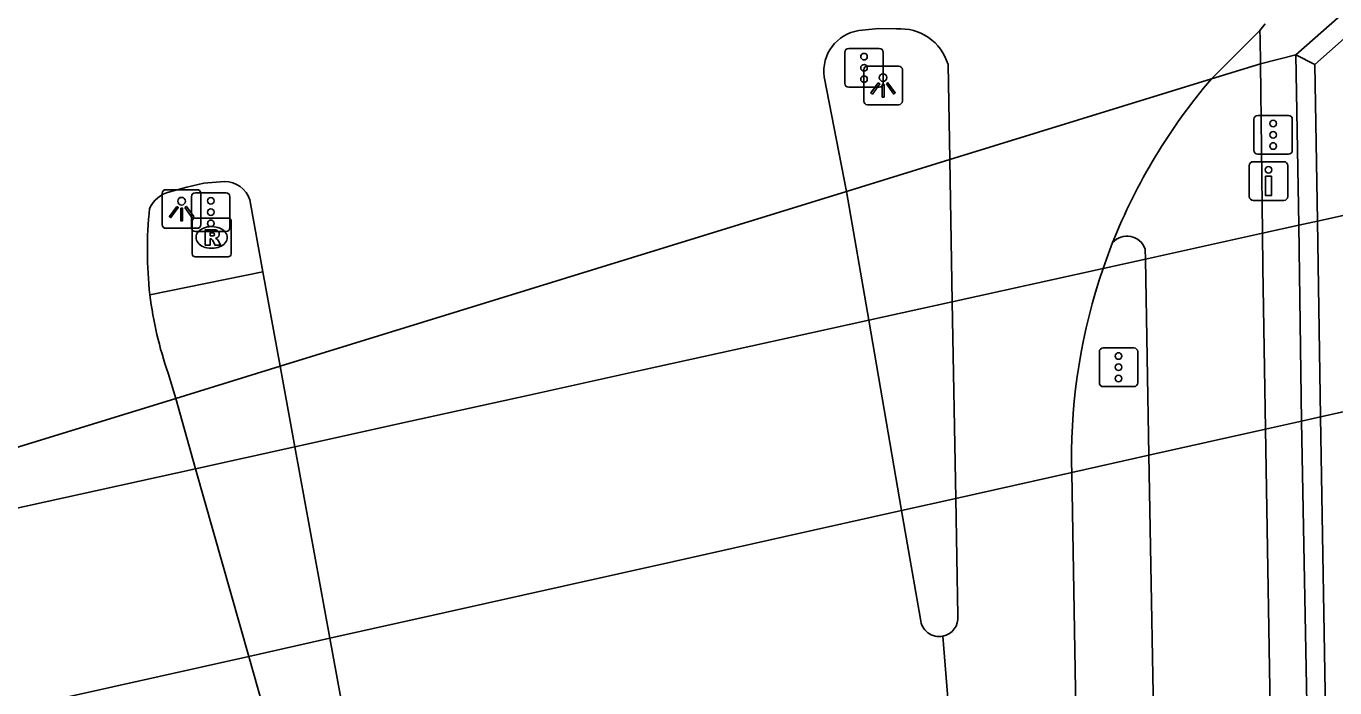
# Model space of a CAD drawing. Extents: x 160806 to 161707, y 383697 to 384148.
# Drawn here: x 161236.93 to 161270.67, y 383850.97 to 383868.03 of the extents above; entities that cross this region are included whole.
import ezdxf

# ---------------------------------------------------------------- set-up
doc = ezdxf.new("R2010")
doc.units = 0
for name, color, linetype in [('IMGEO_Drukknoppaal', 7, 'Continuous'), ('IMGEO_Fietspad_open', 7, 'Continuous'), ('IMGEO_Lichtpunt', 7, 'Continuous'), ('IMGEO_Muur', 7, 'Continuous'), ('IMGEO_OVBaan_gesloten', 7, 'Continuous'), ('IMGEO_Rijbaan_lokaal_gesloten', 7, 'Continuous'), ('IMGEO_Rioolput', 7, 'Continuous'), ('IMGEO_Tunneldeel', 7, 'Continuous'), ('IMGEO_Verkeerseiland_open', 7, 'Continuous'), ('IMGEO_Verkeersregelinstallatiepaal', 7, 'Continuous'), ('IMGEO_Voetpad_open', 7, 'Continuous')]:
    doc.layers.add(name, color=color, linetype=linetype)

msp = doc.modelspace()

# ---------------------------------------------------------------- linework, layer by layer
at = {"layer": 'IMGEO_Drukknoppaal'}
for p, q in [((161268.463, 383863.639), (161268.463, 383864.439)), ((161268.463, 383864.439), (161268.463, 383863.639)), ((161268.563, 383864.539), (161269.353, 383864.539)), ((161269.353, 383864.539), (161268.563, 383864.539)), ((161269.453, 383864.439), (161269.453, 383863.639)), ((161269.453, 383863.639), (161269.453, 383864.439)), ((161269.353, 383863.539), (161268.563, 383863.539)), ((161268.563, 383863.539), (161269.353, 383863.539))]:
    msp.add_line(p, q, dxfattribs=at)
msp.add_lwpolyline([(161269.033, 383864.164), (161269.033, 383863.664), (161268.883, 383863.664), (161268.883, 383864.164), (161269.033, 383864.164)], dxfattribs=at)
msp.add_circle((161268.958, 383864.329), 0.085, dxfattribs=at)
for centre, start, end in [((161268.563, 383864.439), 90, 180), ((161268.563, 383864.439), 90, 180), ((161269.353, 383864.439), 0, 90), ((161269.353, 383864.439), 360, 90), ((161268.563, 383863.639), 180, 270), ((161268.563, 383863.639), 180, 270), ((161269.353, 383863.639), 270, 0), ((161269.353, 383863.639), 270, 0)]:
    msp.add_arc(centre, 0.1, start, end, dxfattribs=at)
at = {"layer": 'IMGEO_Fietspad_open'}
for points in [[(161268.751, 383867.063), (161268.743, 383867.711), (161268.731, 383867.921)], [(161268.751, 383867.063), (161267.484, 383866.672)], [(161268.751, 383867.063), (161268.803, 383862.694), (161268.813, 383861.811), (161268.882, 383857.644), (161269.027, 383848.907)], [(161270.218, 383863.006), (161279.019, 383864.95)], [(161270.218, 383863.006), (161269.736, 383862.9), (161268.803, 383862.694), (161265.783, 383862.027), (161264.693, 383861.786), (161260.807, 383860.928), (161258.654, 383860.453), (161255.617, 383859.783), (161252.76, 383859.152), (161249.897, 383858.52), (161246.843, 383857.846), (161243.864, 383857.188), (161241.303, 383856.622), (161235.444, 383855.327), (161234.386, 383855.094), (161233.944, 383854.997)], [(161270.301, 383857.961), (161270.218, 383863.006)], [(161266.036, 383847.984), (161265.876, 383856.971), (161265.783, 383862.027), (161265.778, 383862.286)], [(161270.301, 383857.961), (161280.293, 383860.179)], [(161235.276, 383850.128), (161235.733, 383850.231), (161236.859, 383850.483), (161242.673, 383851.783), (161244.766, 383852.251), (161247.733, 383852.915), (161250.78, 383853.596), (161253.629, 383854.233), (161256.498, 383854.874), (161259.501, 383855.546), (161260.898, 383855.858), (161263.885, 383856.526), (161265.876, 383856.971), (161268.882, 383857.644), (161269.806, 383857.85), (161270.301, 383857.961)]]:
    msp.add_lwpolyline(points, dxfattribs=at)
msp.add_arc((161265.311, 383862.129), 0.492, 18.6227, 139.1254, dxfattribs=at)
at = {"layer": 'IMGEO_Lichtpunt'}
for p, q in [((161258.524, 383866.909), (161258.524, 383866.102)), ((161258.524, 383866.909), (161258.524, 383866.102)), ((161259.426, 383867.004), (161258.618, 383867.004)), ((161259.426, 383867.004), (161258.618, 383867.004)), ((161259.52, 383866.102), (161259.52, 383866.909)), ((161259.52, 383866.102), (161259.52, 383866.909)), ((161258.618, 383866.008), (161259.426, 383866.008)), ((161258.618, 383866.008), (161259.426, 383866.008)), ((161240.442, 383863.722), (161240.442, 383862.915)), ((161240.442, 383863.722), (161240.442, 383862.915)), ((161241.344, 383863.817), (161240.536, 383863.817)), ((161241.344, 383863.817), (161240.536, 383863.817)), ((161241.438, 383862.915), (161241.438, 383863.722)), ((161241.438, 383862.915), (161241.438, 383863.722)), ((161240.536, 383862.821), (161241.344, 383862.821)), ((161240.536, 383862.821), (161241.344, 383862.821))]:
    msp.add_line(p, q, dxfattribs=at)
for points in [[(161258.898, 383866.573), (161258.937, 383866.545), (161258.749, 383866.283), (161258.711, 383866.31), (161258.898, 383866.573)], [(161259, 383866.525), (161259.047, 383866.525), (161259.047, 383866.203), (161259, 383866.203), (161259, 383866.525)], [(161259.11, 383866.545), (161259.148, 383866.572), (161259.335, 383866.31), (161259.296, 383866.282), (161259.11, 383866.545)], [(161240.816, 383863.386), (161240.855, 383863.358), (161240.667, 383863.096), (161240.629, 383863.123), (161240.816, 383863.386)], [(161241.028, 383863.358), (161241.066, 383863.385), (161241.253, 383863.123), (161241.214, 383863.095), (161241.028, 383863.358)], [(161240.918, 383863.338), (161240.965, 383863.338), (161240.965, 383863.016), (161240.918, 383863.016), (161240.918, 383863.338)]]:
    msp.add_lwpolyline(points, dxfattribs=at)
for centre in [(161259.023, 383866.707), (161240.941, 383863.52)]:
    msp.add_circle(centre, 0.0994, dxfattribs=at)
for centre, start, end in [((161258.618, 383866.909), 90, 180), ((161258.618, 383866.909), 90, 180), ((161259.426, 383866.909), 0, 90), ((161259.426, 383866.909), 0, 90), ((161258.618, 383866.102), 180, 270), ((161258.618, 383866.102), 180, 270), ((161259.426, 383866.102), 270, 0), ((161259.426, 383866.102), 270, 360), ((161240.536, 383863.722), 90, 180), ((161240.536, 383863.722), 90, 180), ((161241.344, 383863.722), 0, 90), ((161241.344, 383863.722), 0, 90), ((161240.536, 383862.915), 180, 270), ((161240.536, 383862.915), 180, 270), ((161241.344, 383862.915), 270, 0), ((161241.344, 383862.915), 270, 360)]:
    msp.add_arc(centre, 0.0946, start, end, dxfattribs=at)
at = {"layer": 'IMGEO_Muur'}
for points in [[(161269.666, 383867.298), (161273.669, 383870.823), (161280.9, 383873.066)], [(161281.046, 383872.599), (161273.933, 383870.406), (161270.154, 383867.048)], [(161270.154, 383867.048), (161269.666, 383867.298)], [(161269.666, 383867.298), (161269.736, 383862.9), (161269.806, 383857.85), (161269.969, 383849.198)], [(161270.154, 383867.048), (161270.218, 383863.006)], [(161270.301, 383857.961), (161270.218, 383863.006)], [(161270.441, 383849.344), (161270.301, 383857.961)]]:
    msp.add_lwpolyline(points, dxfattribs=at)
at = {"layer": 'IMGEO_OVBaan_gesloten'}
for points in [[(161260.741, 383864.591), (161267.484, 383866.672)], [(161260.741, 383864.591), (161260.807, 383860.928), (161260.898, 383855.858), (161260.953, 383852.827)], [(161264.693, 383861.786), (161264.866, 383862.264), (161264.939, 383862.451)], [(161264.039, 383847.367), (161263.885, 383856.526), (161263.881, 383856.771)], [(161261.069, 383846.45), (161261, 383846.868), (161260.564, 383852.305)]]:
    msp.add_lwpolyline(points, dxfattribs=at)
for centre, radius, start, end in [((161278.878, 383856.925), 14.994, 139.4527, 158.3726), ((161278.94, 383856.906), 15.059, 161.092, 180.5136), ((161260.47, 383852.781), 0.485, 281.1675, 5.4448)]:
    msp.add_arc(centre, radius, start, end, dxfattribs=at)
at = {"layer": 'IMGEO_Rijbaan_lokaal_gesloten'}
for points in [[(161268.731, 383867.921), (161268.871, 383868.092)], [(161258.4, 383867.92), (161258.917, 383867.974), (161259.371, 383867.961)], [(161267.484, 383866.672), (161268.731, 383867.921)], [(161260.697, 383867.042), (161260.741, 383864.591)], [(161258.081, 383863.771), (161257.506, 383866.727)], [(161240.634, 383863.758), (161241.073, 383863.882), (161241.518, 383863.984), (161242.047, 383864.024)], [(161243.484, 383859.266), (161258.081, 383863.771)], [(161259.985, 383852.741), (161259.501, 383855.546), (161258.654, 383860.453), (161258.081, 383863.771)], [(161242.703, 383863.555), (161243.039, 383861.701)], [(161243.039, 383861.701), (161243.484, 383859.266)], [(161240.789, 383858.435), (161240.596, 383859.085)], [(161243.484, 383859.266), (161243.864, 383857.188), (161244.766, 383852.251), (161246.641, 383841.994)], [(161235.062, 383856.667), (161240.789, 383858.435)], [(161245.391, 383841.608), (161244.894, 383843.654), (161243.879, 383847.525), (161242.673, 383851.783), (161241.303, 383856.622), (161240.789, 383858.435)]]:
    msp.add_lwpolyline(points, dxfattribs=at)
for centre, radius, start, end in [((161258.556, 383866.871), 1.06, 98.478, 187.8284), ((161259.467, 383866.683), 1.282, 16.2682, 94.2831), ((161240.795, 383863.036), 0.74, 102.5829, 156.3931), ((161242.055, 383863.343), 0.681, 18.1629, 90.7122), ((161249.997, 383862.256), 9.939, 173.7851, 186.6273), ((161249.556, 383862.237), 9.498, 186.8198, 199.3803), ((161260.47, 383852.783), 0.487, 184.9272, 281.1117)]:
    msp.add_arc(centre, radius, start, end, dxfattribs=at)
at = {"layer": 'IMGEO_Rioolput'}
for p, q in [((161241.29, 383863.085), (161242.142, 383863.085)), ((161241.215, 383862.159), (161241.215, 383863.011)), ((161241.703, 383862.865), (161241.728, 383862.865)), ((161242.216, 383863.011), (161242.216, 383862.159)), ((161242.142, 383862.085), (161241.29, 383862.085)), ((161241.726, 383862.305), (161241.701, 383862.305))]:
    msp.add_line(p, q, dxfattribs=at)
for points in [[(161241.29, 383863.085), (161242.142, 383863.085)], [(161241.215, 383862.159), (161241.215, 383863.011)], [(161241.804, 383862.783), (161241.552, 383862.785), (161241.552, 383862.385)], [(161241.73, 383862.704), (161241.676, 383862.704), (161241.676, 383862.623)], [(161242.216, 383863.011), (161242.216, 383862.159)], [(161241.552, 383862.385), (161241.676, 383862.385), (161241.676, 383862.547), (161241.687, 383862.547)], [(161241.676, 383862.623), (161241.728, 383862.623)], [(161241.734, 383862.518), (161241.805, 383862.385), (161241.945, 383862.385), (161241.88, 383862.511)], [(161242.142, 383862.085), (161241.29, 383862.085)]]:
    msp.add_lwpolyline(points, dxfattribs=at)
for centre, radius, start, end in [((161241.292, 383863.009), 0.0765, 91.552, 178.448), ((161241.292, 383863.009), 0.0765, 91.552, 178.448), ((161242.14, 383863.009), 0.0765, 1.552, 88.448), ((161242.14, 383863.009), 0.0765, 1.552, 88.448), ((161241.736, 383862.608), 0.0964, 77.0061, 93.1865), ((161241.75, 383862.665), 0.0378, 276.6634, 79.6772), ((161241.803, 383862.673), 0.109, 350.3612, 89.416), ((161241.686, 383862.494), 0.0533, 26.0293, 88.6989), ((161241.712, 383862.812), 0.19, 274.7715, 282.9687), ((161241.801, 383862.673), 0.112, 277.5842, 350.9817), ((161241.785, 383862.458), 0.108, 29.5134, 73.7905), ((161241.292, 383862.161), 0.0765, 181.552, 268.448), ((161241.292, 383862.161), 0.0765, 181.552, 268.448), ((161242.14, 383862.161), 0.0765, 271.552, 358.448), ((161242.14, 383862.161), 0.0765, 271.552, 358.448)]:
    msp.add_arc(centre, radius, start, end, dxfattribs=at)
for centre, major_axis, ratio, start_param, end_param in [((161241.702, 383862.585), (-0.387, 0.002), 0.722429, 4.712389, 7.853982), ((161241.727, 383862.585), (-0.39, 0.002), 0.717154, 1.570796, 4.712389)]:
    msp.add_ellipse(centre, major_axis=major_axis, ratio=ratio, start_param=start_param, end_param=end_param, dxfattribs=at)
at = {"layer": 'IMGEO_Tunneldeel'}
msp.add_lwpolyline([(161235.276, 383850.128), (161238.211, 383839.391), (161238.694, 383839.54), (161239.635, 383839.831), (161245.391, 383841.608), (161246.641, 383841.994), (161264.039, 383847.367), (161265.175, 383847.718), (161265.573, 383847.841), (161266.036, 383847.984), (161269.027, 383848.907), (161269.969, 383849.198), (161270.441, 383849.344), (161270.301, 383857.961), (161270.218, 383863.006), (161270.154, 383867.048), (161269.666, 383867.298), (161268.751, 383867.063), (161267.484, 383866.672), (161260.741, 383864.591), (161258.081, 383863.771), (161243.484, 383859.266), (161240.789, 383858.435), (161235.062, 383856.667)], dxfattribs=at)
at = {"layer": 'IMGEO_Verkeerseiland_open'}
for points in [[(161258.081, 383863.771), (161260.741, 383864.591)], [(161240.125, 383861.109), (161243.039, 383861.701)], [(161240.789, 383858.435), (161243.484, 383859.266)]]:
    msp.add_lwpolyline(points, dxfattribs=at)
at = {"layer": 'IMGEO_Verkeersregelinstallatiepaal'}
for p, q in [((161258.136, 383867.457), (161258.926, 383867.457)), ((161258.926, 383867.457), (161258.136, 383867.457)), ((161258.036, 383866.557), (161258.036, 383867.357)), ((161258.036, 383867.357), (161258.036, 383866.557)), ((161259.026, 383867.357), (161259.026, 383866.557)), ((161259.026, 383866.557), (161259.026, 383867.357)), ((161258.926, 383866.457), (161258.136, 383866.457)), ((161258.136, 383866.457), (161258.926, 383866.457)), ((161268.681, 383865.733), (161269.471, 383865.733)), ((161269.471, 383865.733), (161268.681, 383865.733)), ((161268.581, 383864.833), (161268.581, 383865.633)), ((161268.581, 383865.633), (161268.581, 383864.833)), ((161269.571, 383865.633), (161269.571, 383864.833)), ((161269.571, 383864.833), (161269.571, 383865.633)), ((161269.471, 383864.733), (161268.681, 383864.733)), ((161268.681, 383864.733), (161269.471, 383864.733)), ((161241.297, 383863.739), (161242.087, 383863.739)), ((161242.087, 383863.739), (161241.297, 383863.739)), ((161241.197, 383862.839), (161241.197, 383863.639)), ((161241.197, 383863.639), (161241.197, 383862.839)), ((161242.187, 383863.639), (161242.187, 383862.839)), ((161242.187, 383862.839), (161242.187, 383863.639)), ((161242.087, 383862.739), (161241.297, 383862.739)), ((161241.297, 383862.739), (161242.087, 383862.739)), ((161264.697, 383859.738), (161265.487, 383859.738)), ((161265.487, 383859.738), (161264.697, 383859.738)), ((161264.597, 383858.838), (161264.597, 383859.638)), ((161264.597, 383859.638), (161264.597, 383858.838)), ((161265.587, 383859.638), (161265.587, 383858.838)), ((161265.587, 383858.838), (161265.587, 383859.638)), ((161265.487, 383858.738), (161264.697, 383858.738)), ((161264.697, 383858.738), (161265.487, 383858.738))]:
    msp.add_line(p, q, dxfattribs=at)
for centre in [(161258.531, 383867.247), (161258.531, 383866.957), (161258.531, 383866.667), (161269.076, 383865.523), (161269.076, 383865.233), (161269.076, 383864.943), (161241.692, 383863.529), (161241.692, 383863.239), (161241.692, 383862.949), (161265.092, 383859.528), (161265.092, 383859.238), (161265.092, 383858.948)]:
    msp.add_circle(centre, 0.085, dxfattribs=at)
for centre, start, end in [((161258.136, 383867.357), 90, 180), ((161258.136, 383867.357), 90, 180), ((161258.926, 383867.357), 0, 90), ((161258.926, 383867.357), 360, 90), ((161258.136, 383866.557), 180, 270), ((161258.136, 383866.557), 180, 270), ((161258.926, 383866.557), 270, 0), ((161258.926, 383866.557), 270, 0), ((161268.681, 383865.633), 90, 180), ((161268.681, 383865.633), 90, 180), ((161269.471, 383865.633), 0, 90), ((161269.471, 383865.633), 360, 90), ((161268.681, 383864.833), 180, 270), ((161268.681, 383864.833), 180, 270), ((161269.471, 383864.833), 270, 0), ((161269.471, 383864.833), 270, 0), ((161241.297, 383863.639), 90, 180), ((161241.297, 383863.639), 90, 180), ((161242.087, 383863.639), 0, 90), ((161242.087, 383863.639), 360, 90), ((161241.297, 383862.839), 180, 270), ((161241.297, 383862.839), 180, 270), ((161242.087, 383862.839), 270, 0), ((161242.087, 383862.839), 270, 0), ((161264.697, 383859.638), 90, 180), ((161264.697, 383859.638), 90, 180), ((161265.487, 383859.638), 0, 90), ((161265.487, 383859.638), 360, 90), ((161264.697, 383858.838), 180, 270), ((161264.697, 383858.838), 180, 270), ((161265.487, 383858.838), 270, 0), ((161265.487, 383858.838), 270, 0)]:
    msp.add_arc(centre, 0.1, start, end, dxfattribs=at)
at = {"layer": 'IMGEO_Voetpad_open'}
for points in [[(161270.218, 383863.006), (161270.154, 383867.048), (161269.666, 383867.298), (161268.751, 383867.063), (161267.484, 383866.672), (161260.741, 383864.591), (161258.081, 383863.771), (161243.484, 383859.266), (161240.789, 383858.435), (161235.062, 383856.667), (161234.038, 383856.352), (161233.61, 383856.219), (161233.944, 383854.997)], [(161269.666, 383867.298), (161268.751, 383867.063)], [(161235.276, 383850.128), (161238.211, 383839.391), (161238.694, 383839.54), (161239.635, 383839.831), (161245.391, 383841.608), (161246.641, 383841.994), (161264.039, 383847.367), (161265.175, 383847.718), (161265.573, 383847.841), (161266.036, 383847.984), (161269.027, 383848.907), (161269.969, 383849.198), (161270.441, 383849.344), (161270.301, 383857.961)]]:
    msp.add_lwpolyline(points, dxfattribs=at)

doc.saveas('drawing.dxf')
